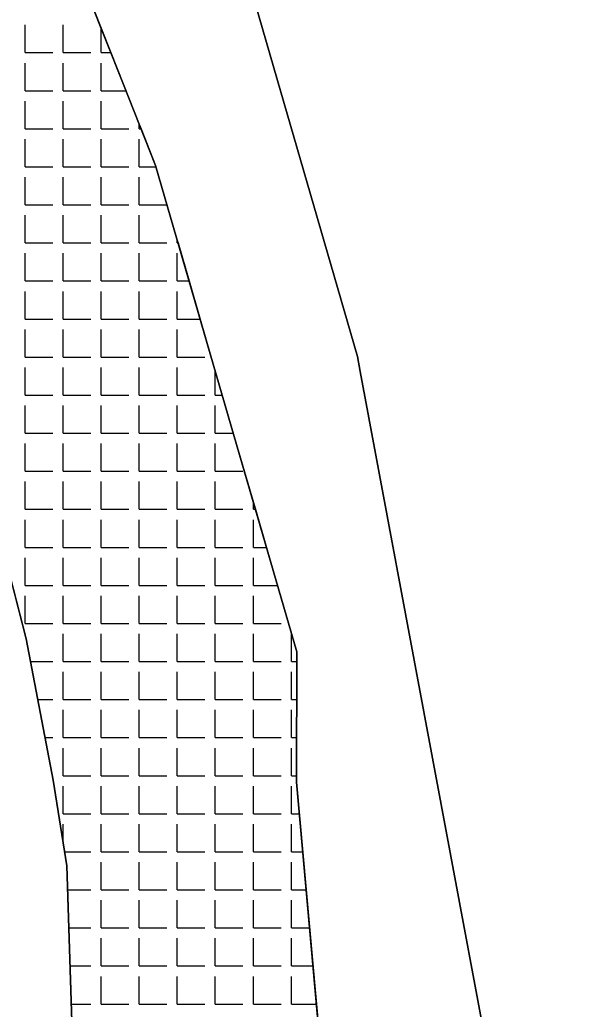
# Model space of a CAD drawing. Extents: x 427903 to 430077, y 4477233 to 4480385.
# Drawn here: x 428261.7 to 428365.2, y 4477592.2 to 4477773.8 of the extents above; entities that cross this region are included whole.
import ezdxf

# ---------------------------------------------------------------- set-up
doc = ezdxf.new("R2010")
doc.units = 0
for name, color, linetype in [('ADAKENARI', 7, 'Continuous'), ('KIYI', 7, 'Continuous'), ('KIYIKENARCIZGI', 7, 'Continuous'), ('PL_AYA_PARK_DINLENME', 7, 'Continuous'), ('PL_DOLGU', 7, 'Continuous'), ('PL_K_TALI_IS_MRK', 7, 'Continuous'), ('PL_MEYDAN_ALANI', 7, 'Continuous'), ('TR_KIYI', 7, 'Continuous'), ('TR_TALIISMERK', 7, 'Continuous')]:
    doc.layers.add(name, color=color, linetype=linetype)

msp = doc.modelspace()

# ---------------------------------------------------------------- linework, layer by layer
at = {"layer": 'ADAKENARI'}
msp.add_line((428324.13, 4477709.27), (428350.65, 4477567.31), dxfattribs=at)
at = {"layer": 'KIYI'}
for p, q in [((428257.09, 4477682.44), (428262.81, 4477660.19)), ((428262.81, 4477660.19), (428267.78, 4477634.21)), ((428267.78, 4477634.21), (428270.29, 4477618.54)), ((428270.29, 4477618.54), (428271.44, 4477582.27))]:
    msp.add_line(p, q, dxfattribs=at)
at = {"layer": 'KIYIKENARCIZGI'}
for p, q in [((428280.69, 4477761.95), (428272.47, 4477782.68)), ((428286.59, 4477747.04), (428280.69, 4477761.95)), ((428300.47, 4477699.19), (428286.59, 4477747.04)), ((428312.49, 4477657.79), (428300.47, 4477699.19)), ((428312.42, 4477633.89), (428312.49, 4477657.79)), ((428318.35, 4477567.97), (428312.42, 4477633.89))]:
    msp.add_line(p, q, dxfattribs=at)
at = {"layer": 'PL_AYA_PARK_DINLENME'}
for points in [[(428328.39, 4477249.59), (428350.65, 4477567.31), (428324.13, 4477709.27), (428323.62, 4477711.98), (428309.53, 4477760.75), (428285.99, 4477841.95), (428272.56, 4477888.23), (428268.9, 4477900.88), (428190.14, 4477869.4)], [(428272.85, 4477781.75), (428276.59, 4477772.3), (428278.38, 4477767.78), (428280.69, 4477761.95), (428281.14, 4477760.79), (428283.57, 4477754.66), (428283.91, 4477753.81), (428286.59, 4477747.04), (428286.65, 4477746.82), (428290.56, 4477733.37), (428290.71, 4477732.85), (428292.73, 4477725.87), (428294.76, 4477718.88), (428297.54, 4477709.3), (428298.81, 4477704.91), (428300.47, 4477699.19), (428300.84, 4477697.93), (428304.53, 4477685.23), (428304.9, 4477683.96), (428306.92, 4477676.97), (428308.95, 4477669.99), (428312.49, 4477657.79), (428312.49, 4477656.02), (428312.47, 4477649.03), (428312.45, 4477642.05), (428312.43, 4477635.06), (428312.42, 4477633.89), (428312.95, 4477628.08), (428313.57, 4477621.09), (428314.2, 4477614.11), (428314.83, 4477607.12), (428315.46, 4477600.14), (428316.08, 4477593.15), (428318.35, 4477567.97)]]:
    msp.add_lwpolyline(points, dxfattribs=at)
at = {"layer": 'PL_DOLGU'}
for points in [[(428161.5, 4477959.01), (428182.61, 4477892.78), (428190.12, 4477869.39), (428193.23, 4477859.7), (428201.89, 4477832.72), (428205.74, 4477829.92), (428213.18, 4477824.5), (428226.08, 4477821.84), (428229.18, 4477821.17), (428233.29, 4477820.28), (428250.11, 4477816.33), (428272.47, 4477782.68), (428280.69, 4477761.95), (428286.59, 4477747.04), (428300.47, 4477699.19), (428312.49, 4477657.79), (428312.42, 4477633.89), (428318.35, 4477567.97)], [(428161.5, 4477959.01), (428182.61, 4477892.78), (428190.12, 4477869.39), (428193.23, 4477859.7), (428201.89, 4477832.72), (428205.74, 4477829.92), (428213.18, 4477824.5), (428226.08, 4477821.84), (428229.18, 4477821.17), (428233.29, 4477820.28), (428250.11, 4477816.33), (428272.47, 4477782.68), (428280.69, 4477761.95), (428286.59, 4477747.04), (428300.47, 4477699.19), (428312.49, 4477657.79), (428312.42, 4477633.89), (428318.35, 4477567.97)], [(428271.44, 4477582.27), (428270.29, 4477618.54), (428267.78, 4477634.21), (428262.81, 4477660.19), (428257.09, 4477682.44), (428247.38, 4477716.22), (428238.03, 4477741.29), (428234.35, 4477749.85), (428229.39, 4477757.18), (428225.83, 4477761.57), (428217.8, 4477771.47), (428212.04, 4477778.07)], [(428271.44, 4477582.27), (428270.29, 4477618.54), (428267.78, 4477634.21), (428262.81, 4477660.19), (428257.09, 4477682.44), (428247.38, 4477716.22), (428238.03, 4477741.29), (428234.35, 4477749.85), (428229.39, 4477757.18), (428225.83, 4477761.57), (428217.8, 4477771.47), (428212.04, 4477778.07)]]:
    msp.add_lwpolyline(points, dxfattribs=at)
at = {"layer": 'PL_K_TALI_IS_MRK'}
msp.add_lwpolyline([(428365.24, 4477953.3), (428268.9, 4477900.88), (428272.56, 4477888.23), (428285.99, 4477841.95), (428309.53, 4477760.75), (428323.62, 4477711.98), (428324.13, 4477709.27), (428350.65, 4477567.31), (428328.39, 4477249.59)], dxfattribs=at)
at = {"layer": 'PL_MEYDAN_ALANI'}
msp.add_lwpolyline([(428324.13, 4477709.27), (428323.62, 4477711.98), (428309.53, 4477760.75), (428285.99, 4477841.95), (428272.56, 4477888.23)], dxfattribs=at)
at = {"layer": 'TR_KIYI'}
for p, q in [((428262.62, 4477767.78), (428262.62, 4477772.86)), ((428262.62, 4477767.78), (428262.62, 4477772.86)), ((428269.6, 4477767.78), (428269.6, 4477772.86)), ((428269.6, 4477767.78), (428269.6, 4477772.86)), ((428276.59, 4477767.78), (428276.59, 4477772.3)), ((428262.62, 4477767.78), (428267.7, 4477767.78)), ((428269.6, 4477767.78), (428274.68, 4477767.78)), ((428276.59, 4477767.78), (428278.38, 4477767.78)), ((428262.62, 4477760.79), (428262.62, 4477765.87)), ((428262.62, 4477760.79), (428262.62, 4477765.87)), ((428269.6, 4477760.79), (428269.6, 4477765.87)), ((428269.6, 4477760.79), (428269.6, 4477765.87)), ((428276.59, 4477760.79), (428276.59, 4477765.87)), ((428262.62, 4477760.79), (428267.7, 4477760.79)), ((428269.6, 4477760.79), (428274.68, 4477760.79)), ((428276.59, 4477760.79), (428281.14, 4477760.79)), ((428262.62, 4477753.81), (428262.62, 4477758.89)), ((428262.62, 4477753.81), (428262.62, 4477758.89)), ((428269.6, 4477753.81), (428269.6, 4477758.89)), ((428269.6, 4477753.81), (428269.6, 4477758.89)), ((428276.59, 4477753.81), (428276.59, 4477758.89)), ((428283.57, 4477753.81), (428283.57, 4477754.66)), ((428262.62, 4477753.81), (428267.7, 4477753.81)), ((428269.6, 4477753.81), (428274.68, 4477753.81)), ((428276.59, 4477753.81), (428281.67, 4477753.81)), ((428283.57, 4477753.81), (428283.91, 4477753.81)), ((428262.62, 4477746.82), (428262.62, 4477751.9)), ((428262.62, 4477746.82), (428262.62, 4477751.9)), ((428269.6, 4477746.82), (428269.6, 4477751.9)), ((428269.6, 4477746.82), (428269.6, 4477751.9)), ((428276.59, 4477746.82), (428276.59, 4477751.9)), ((428283.57, 4477746.82), (428283.57, 4477751.9)), ((428262.62, 4477746.82), (428267.7, 4477746.82)), ((428269.6, 4477746.82), (428274.68, 4477746.82)), ((428276.59, 4477746.82), (428281.67, 4477746.82)), ((428283.57, 4477746.82), (428286.65, 4477746.82)), ((428262.62, 4477739.84), (428262.62, 4477744.92)), ((428262.62, 4477739.84), (428262.62, 4477744.92)), ((428269.6, 4477739.84), (428269.6, 4477744.92)), ((428269.6, 4477739.84), (428269.6, 4477744.92)), ((428276.59, 4477739.84), (428276.59, 4477744.92)), ((428283.57, 4477739.84), (428283.57, 4477744.92)), ((428262.62, 4477739.84), (428267.7, 4477739.84)), ((428269.6, 4477739.84), (428274.68, 4477739.84)), ((428276.59, 4477739.84), (428281.67, 4477739.84)), ((428283.57, 4477739.84), (428288.65, 4477739.84)), ((428262.62, 4477732.85), (428262.62, 4477737.93)), ((428262.62, 4477732.85), (428262.62, 4477737.93)), ((428269.6, 4477732.85), (428269.6, 4477737.93)), ((428269.6, 4477732.85), (428269.6, 4477737.93)), ((428276.59, 4477732.85), (428276.59, 4477737.93)), ((428283.57, 4477732.85), (428283.57, 4477737.93)), ((428262.62, 4477732.85), (428267.7, 4477732.85)), ((428269.6, 4477732.85), (428274.68, 4477732.85)), ((428276.59, 4477732.85), (428281.67, 4477732.85)), ((428283.57, 4477732.85), (428288.65, 4477732.85)), ((428290.56, 4477732.85), (428290.56, 4477733.37)), ((428290.56, 4477732.85), (428290.71, 4477732.85)), ((428262.62, 4477725.87), (428262.62, 4477730.95)), ((428262.62, 4477725.87), (428262.62, 4477730.95)), ((428269.6, 4477725.87), (428269.6, 4477730.95)), ((428269.6, 4477725.87), (428269.6, 4477730.95)), ((428276.59, 4477725.87), (428276.59, 4477730.95)), ((428283.57, 4477725.87), (428283.57, 4477730.95)), ((428290.56, 4477725.87), (428290.56, 4477730.95)), ((428262.62, 4477725.87), (428267.7, 4477725.87)), ((428269.6, 4477725.87), (428274.68, 4477725.87)), ((428276.59, 4477725.87), (428281.67, 4477725.87)), ((428283.57, 4477725.87), (428288.65, 4477725.87)), ((428290.56, 4477725.87), (428292.73, 4477725.87)), ((428262.62, 4477718.88), (428262.62, 4477723.96)), ((428262.62, 4477718.88), (428262.62, 4477723.96)), ((428269.6, 4477718.88), (428269.6, 4477723.96)), ((428269.6, 4477718.88), (428269.6, 4477723.96)), ((428276.59, 4477718.88), (428276.59, 4477723.96)), ((428283.57, 4477718.88), (428283.57, 4477723.96)), ((428290.56, 4477718.88), (428290.56, 4477723.96)), ((428262.62, 4477718.88), (428267.7, 4477718.88)), ((428269.6, 4477718.88), (428274.68, 4477718.88)), ((428276.59, 4477718.88), (428281.67, 4477718.88)), ((428283.57, 4477718.88), (428288.65, 4477718.88)), ((428290.56, 4477718.88), (428294.76, 4477718.88)), ((428262.62, 4477711.9), (428262.62, 4477716.98)), ((428262.62, 4477711.9), (428262.62, 4477716.98)), ((428269.6, 4477711.9), (428269.6, 4477716.98)), ((428269.6, 4477711.9), (428269.6, 4477716.98)), ((428276.59, 4477711.9), (428276.59, 4477716.98)), ((428283.57, 4477711.9), (428283.57, 4477716.98)), ((428290.56, 4477711.9), (428290.56, 4477716.98)), ((428262.62, 4477711.9), (428267.7, 4477711.9)), ((428269.6, 4477711.9), (428274.68, 4477711.9)), ((428276.59, 4477711.9), (428281.67, 4477711.9)), ((428283.57, 4477711.9), (428288.65, 4477711.9)), ((428290.56, 4477711.9), (428295.64, 4477711.9)), ((428262.62, 4477704.91), (428262.62, 4477709.99)), ((428262.62, 4477704.91), (428262.62, 4477709.99)), ((428269.6, 4477704.91), (428269.6, 4477709.99)), ((428269.6, 4477704.91), (428269.6, 4477709.99)), ((428276.59, 4477704.91), (428276.59, 4477709.99)), ((428283.57, 4477704.91), (428283.57, 4477709.99)), ((428290.56, 4477704.91), (428290.56, 4477709.99)), ((428297.54, 4477704.91), (428297.54, 4477709.3)), ((428262.62, 4477704.91), (428267.7, 4477704.91)), ((428269.6, 4477704.91), (428274.68, 4477704.91)), ((428276.59, 4477704.91), (428281.67, 4477704.91)), ((428283.57, 4477704.91), (428288.65, 4477704.91)), ((428290.56, 4477704.91), (428295.64, 4477704.91)), ((428297.54, 4477704.91), (428298.81, 4477704.91)), ((428262.62, 4477697.93), (428262.62, 4477703.01)), ((428262.62, 4477697.93), (428262.62, 4477703.01)), ((428269.6, 4477697.93), (428269.6, 4477703.01)), ((428269.6, 4477697.93), (428269.6, 4477703.01)), ((428276.59, 4477697.93), (428276.59, 4477703.01)), ((428283.57, 4477697.93), (428283.57, 4477703.01)), ((428290.56, 4477697.93), (428290.56, 4477703.01)), ((428297.54, 4477697.93), (428297.54, 4477703.01)), ((428262.62, 4477697.93), (428267.7, 4477697.93)), ((428269.6, 4477697.93), (428274.68, 4477697.93)), ((428276.59, 4477697.93), (428281.67, 4477697.93)), ((428283.57, 4477697.93), (428288.65, 4477697.93)), ((428290.56, 4477697.93), (428295.64, 4477697.93)), ((428297.54, 4477697.93), (428300.84, 4477697.93)), ((428262.62, 4477690.94), (428262.62, 4477696.02)), ((428262.62, 4477690.94), (428262.62, 4477696.02)), ((428269.6, 4477690.94), (428269.6, 4477696.02)), ((428269.6, 4477690.94), (428269.6, 4477696.02)), ((428276.59, 4477690.94), (428276.59, 4477696.02)), ((428283.57, 4477690.94), (428283.57, 4477696.02)), ((428290.56, 4477690.94), (428290.56, 4477696.02)), ((428297.54, 4477690.94), (428297.54, 4477696.02)), ((428262.62, 4477690.94), (428267.7, 4477690.94)), ((428269.6, 4477690.94), (428274.68, 4477690.94)), ((428276.59, 4477690.94), (428281.67, 4477690.94)), ((428283.57, 4477690.94), (428288.65, 4477690.94)), ((428290.56, 4477690.94), (428295.64, 4477690.94)), ((428297.54, 4477690.94), (428302.62, 4477690.94)), ((428262.62, 4477683.96), (428262.62, 4477689.04)), ((428262.62, 4477683.96), (428262.62, 4477689.04)), ((428269.6, 4477683.96), (428269.6, 4477689.04)), ((428269.6, 4477683.96), (428269.6, 4477689.04)), ((428276.59, 4477683.96), (428276.59, 4477689.04)), ((428283.57, 4477683.96), (428283.57, 4477689.04)), ((428290.56, 4477683.96), (428290.56, 4477689.04)), ((428297.54, 4477683.96), (428297.54, 4477689.04)), ((428262.62, 4477683.96), (428267.7, 4477683.96)), ((428269.6, 4477683.96), (428274.68, 4477683.96)), ((428276.59, 4477683.96), (428281.67, 4477683.96)), ((428283.57, 4477683.96), (428288.65, 4477683.96)), ((428290.56, 4477683.96), (428295.64, 4477683.96)), ((428297.54, 4477683.96), (428302.62, 4477683.96)), ((428304.53, 4477683.96), (428304.53, 4477685.23)), ((428304.53, 4477683.96), (428304.9, 4477683.96)), ((428262.62, 4477676.97), (428262.62, 4477682.05)), ((428262.62, 4477676.97), (428262.62, 4477682.05)), ((428269.6, 4477676.97), (428269.6, 4477682.05)), ((428269.6, 4477676.97), (428269.6, 4477682.05)), ((428276.59, 4477676.97), (428276.59, 4477682.05)), ((428283.57, 4477676.97), (428283.57, 4477682.05)), ((428290.56, 4477676.97), (428290.56, 4477682.05)), ((428297.54, 4477676.97), (428297.54, 4477682.05)), ((428304.53, 4477676.97), (428304.53, 4477682.05)), ((428262.62, 4477676.97), (428267.7, 4477676.97)), ((428269.6, 4477676.97), (428274.68, 4477676.97)), ((428276.59, 4477676.97), (428281.67, 4477676.97)), ((428283.57, 4477676.97), (428288.65, 4477676.97)), ((428290.56, 4477676.97), (428295.64, 4477676.97)), ((428297.54, 4477676.97), (428302.62, 4477676.97)), ((428304.53, 4477676.97), (428306.92, 4477676.97)), ((428262.62, 4477669.99), (428262.62, 4477675.07)), ((428262.62, 4477669.99), (428262.62, 4477675.07)), ((428269.6, 4477669.99), (428269.6, 4477675.07)), ((428269.6, 4477669.99), (428269.6, 4477675.07)), ((428276.59, 4477669.99), (428276.59, 4477675.07)), ((428283.57, 4477669.99), (428283.57, 4477675.07)), ((428290.56, 4477669.99), (428290.56, 4477675.07)), ((428297.54, 4477669.99), (428297.54, 4477675.07)), ((428304.53, 4477669.99), (428304.53, 4477675.07)), ((428262.62, 4477669.99), (428267.7, 4477669.99)), ((428269.6, 4477669.99), (428274.68, 4477669.99)), ((428276.59, 4477669.99), (428281.67, 4477669.99)), ((428283.57, 4477669.99), (428288.65, 4477669.99)), ((428290.56, 4477669.99), (428295.64, 4477669.99)), ((428297.54, 4477669.99), (428302.62, 4477669.99)), ((428304.53, 4477669.99), (428308.95, 4477669.99)), ((428262.62, 4477663), (428262.62, 4477668.08)), ((428262.62, 4477663), (428262.62, 4477668.08)), ((428269.6, 4477663), (428269.6, 4477668.08)), ((428269.6, 4477663), (428269.6, 4477668.08)), ((428276.59, 4477663), (428276.59, 4477668.08)), ((428283.57, 4477663), (428283.57, 4477668.08)), ((428290.56, 4477663), (428290.56, 4477668.08)), ((428297.54, 4477663), (428297.54, 4477668.08)), ((428304.53, 4477663), (428304.53, 4477668.08)), ((428262.62, 4477663), (428267.7, 4477663)), ((428269.6, 4477663), (428274.68, 4477663)), ((428276.59, 4477663), (428281.67, 4477663)), ((428283.57, 4477663), (428288.65, 4477663)), ((428290.56, 4477663), (428295.64, 4477663)), ((428297.54, 4477663), (428302.62, 4477663)), ((428304.53, 4477663), (428309.61, 4477663)), ((428262.62, 4477660.95), (428262.62, 4477661.1)), ((428262.62, 4477660.95), (428262.62, 4477661.1)), ((428269.6, 4477656.02), (428269.6, 4477661.1)), ((428269.6, 4477656.02), (428269.6, 4477661.1)), ((428276.59, 4477656.02), (428276.59, 4477661.1)), ((428283.57, 4477656.02), (428283.57, 4477661.1)), ((428290.56, 4477656.02), (428290.56, 4477661.1)), ((428297.54, 4477656.02), (428297.54, 4477661.1)), ((428304.53, 4477656.02), (428304.53, 4477661.1)), ((428311.51, 4477656.02), (428311.51, 4477661.1)), ((428263.61, 4477656.02), (428267.7, 4477656.02)), ((428269.6, 4477656.02), (428274.68, 4477656.02)), ((428276.59, 4477656.02), (428281.67, 4477656.02)), ((428283.57, 4477656.02), (428288.65, 4477656.02)), ((428290.56, 4477656.02), (428295.64, 4477656.02)), ((428297.54, 4477656.02), (428302.62, 4477656.02)), ((428304.53, 4477656.02), (428309.61, 4477656.02)), ((428311.51, 4477656.02), (428312.49, 4477656.02)), ((428269.6, 4477649.03), (428269.6, 4477654.11)), ((428269.6, 4477649.03), (428269.6, 4477654.11)), ((428276.59, 4477649.03), (428276.59, 4477654.11)), ((428283.57, 4477649.03), (428283.57, 4477654.11)), ((428290.56, 4477649.03), (428290.56, 4477654.11)), ((428297.54, 4477649.03), (428297.54, 4477654.11)), ((428304.53, 4477649.03), (428304.53, 4477654.11)), ((428311.51, 4477649.03), (428311.51, 4477654.11)), ((428264.95, 4477649.03), (428267.7, 4477649.03)), ((428269.6, 4477649.03), (428274.68, 4477649.03)), ((428276.59, 4477649.03), (428281.67, 4477649.03)), ((428283.57, 4477649.03), (428288.65, 4477649.03)), ((428290.56, 4477649.03), (428295.64, 4477649.03)), ((428297.54, 4477649.03), (428302.62, 4477649.03)), ((428304.53, 4477649.03), (428309.61, 4477649.03)), ((428311.51, 4477649.03), (428312.47, 4477649.03)), ((428269.6, 4477642.05), (428269.6, 4477647.13)), ((428269.6, 4477642.05), (428269.6, 4477647.13)), ((428276.59, 4477642.05), (428276.59, 4477647.13)), ((428283.57, 4477642.05), (428283.57, 4477647.13)), ((428290.56, 4477642.05), (428290.56, 4477647.13)), ((428297.54, 4477642.05), (428297.54, 4477647.13)), ((428304.53, 4477642.05), (428304.53, 4477647.13)), ((428311.51, 4477642.05), (428311.51, 4477647.13)), ((428266.28, 4477642.05), (428267.7, 4477642.05)), ((428269.6, 4477642.05), (428274.68, 4477642.05)), ((428276.59, 4477642.05), (428281.67, 4477642.05)), ((428283.57, 4477642.05), (428288.65, 4477642.05)), ((428290.56, 4477642.05), (428295.64, 4477642.05)), ((428297.54, 4477642.05), (428302.62, 4477642.05)), ((428304.53, 4477642.05), (428309.61, 4477642.05)), ((428311.51, 4477642.05), (428312.45, 4477642.05)), ((428269.6, 4477635.06), (428269.6, 4477640.14)), ((428269.6, 4477635.06), (428269.6, 4477640.14)), ((428276.59, 4477635.06), (428276.59, 4477640.14)), ((428283.57, 4477635.06), (428283.57, 4477640.14)), ((428290.56, 4477635.06), (428290.56, 4477640.14)), ((428297.54, 4477635.06), (428297.54, 4477640.14)), ((428304.53, 4477635.06), (428304.53, 4477640.14)), ((428311.51, 4477635.06), (428311.51, 4477640.14)), ((428267.62, 4477635.06), (428267.7, 4477635.06)), ((428269.6, 4477635.06), (428274.68, 4477635.06)), ((428276.59, 4477635.06), (428281.67, 4477635.06)), ((428283.57, 4477635.06), (428288.65, 4477635.06)), ((428290.56, 4477635.06), (428295.64, 4477635.06)), ((428297.54, 4477635.06), (428302.62, 4477635.06)), ((428304.53, 4477635.06), (428309.61, 4477635.06)), ((428311.51, 4477635.06), (428312.43, 4477635.06)), ((428269.6, 4477628.08), (428269.6, 4477633.16)), ((428269.6, 4477628.08), (428269.6, 4477633.16)), ((428276.59, 4477628.08), (428276.59, 4477633.16)), ((428283.57, 4477628.08), (428283.57, 4477633.16)), ((428290.56, 4477628.08), (428290.56, 4477633.16)), ((428297.54, 4477628.08), (428297.54, 4477633.16)), ((428304.53, 4477628.08), (428304.53, 4477633.16)), ((428311.51, 4477628.08), (428311.51, 4477633.16)), ((428269.6, 4477628.08), (428274.68, 4477628.08)), ((428276.59, 4477628.08), (428281.67, 4477628.08)), ((428283.57, 4477628.08), (428288.65, 4477628.08)), ((428290.56, 4477628.08), (428295.64, 4477628.08)), ((428297.54, 4477628.08), (428302.62, 4477628.08)), ((428304.53, 4477628.08), (428309.61, 4477628.08)), ((428311.51, 4477628.08), (428312.95, 4477628.08)), ((428269.6, 4477622.82), (428269.6, 4477626.17)), ((428269.6, 4477622.82), (428269.6, 4477626.17)), ((428276.59, 4477621.09), (428276.59, 4477626.17)), ((428283.57, 4477621.09), (428283.57, 4477626.17)), ((428290.56, 4477621.09), (428290.56, 4477626.17)), ((428297.54, 4477621.09), (428297.54, 4477626.17)), ((428304.53, 4477621.09), (428304.53, 4477626.17)), ((428311.51, 4477621.09), (428311.51, 4477626.17)), ((428269.88, 4477621.09), (428274.68, 4477621.09)), ((428276.59, 4477621.09), (428281.67, 4477621.09)), ((428283.57, 4477621.09), (428288.65, 4477621.09)), ((428290.56, 4477621.09), (428295.64, 4477621.09)), ((428297.54, 4477621.09), (428302.62, 4477621.09)), ((428304.53, 4477621.09), (428309.61, 4477621.09)), ((428311.51, 4477621.09), (428313.57, 4477621.09)), ((428276.59, 4477614.11), (428276.59, 4477619.19)), ((428283.57, 4477614.11), (428283.57, 4477619.19)), ((428290.56, 4477614.11), (428290.56, 4477619.19)), ((428297.54, 4477614.11), (428297.54, 4477619.19)), ((428304.53, 4477614.11), (428304.53, 4477619.19)), ((428311.51, 4477614.11), (428311.51, 4477619.19)), ((428270.43, 4477614.11), (428274.68, 4477614.11)), ((428276.59, 4477614.11), (428281.67, 4477614.11)), ((428283.57, 4477614.11), (428288.65, 4477614.11)), ((428290.56, 4477614.11), (428295.64, 4477614.11)), ((428297.54, 4477614.11), (428302.62, 4477614.11)), ((428304.53, 4477614.11), (428309.61, 4477614.11)), ((428311.51, 4477614.11), (428314.2, 4477614.11)), ((428276.59, 4477607.12), (428276.59, 4477612.2)), ((428283.57, 4477607.12), (428283.57, 4477612.2)), ((428290.56, 4477607.12), (428290.56, 4477612.2)), ((428297.54, 4477607.12), (428297.54, 4477612.2)), ((428304.53, 4477607.12), (428304.53, 4477612.2)), ((428311.51, 4477607.12), (428311.51, 4477612.2)), ((428270.65, 4477607.12), (428274.68, 4477607.12)), ((428276.59, 4477607.12), (428281.67, 4477607.12)), ((428283.57, 4477607.12), (428288.65, 4477607.12)), ((428290.56, 4477607.12), (428295.64, 4477607.12)), ((428297.54, 4477607.12), (428302.62, 4477607.12)), ((428304.53, 4477607.12), (428309.61, 4477607.12)), ((428311.51, 4477607.12), (428314.83, 4477607.12)), ((428276.59, 4477600.14), (428276.59, 4477605.22)), ((428283.57, 4477600.14), (428283.57, 4477605.22)), ((428290.56, 4477600.14), (428290.56, 4477605.22)), ((428297.54, 4477600.14), (428297.54, 4477605.22)), ((428304.53, 4477600.14), (428304.53, 4477605.22)), ((428311.51, 4477600.14), (428311.51, 4477605.22)), ((428270.87, 4477600.14), (428274.68, 4477600.14)), ((428276.59, 4477600.14), (428281.67, 4477600.14)), ((428283.57, 4477600.14), (428288.65, 4477600.14)), ((428290.56, 4477600.14), (428295.64, 4477600.14)), ((428297.54, 4477600.14), (428302.62, 4477600.14)), ((428304.53, 4477600.14), (428309.61, 4477600.14)), ((428311.51, 4477600.14), (428315.46, 4477600.14)), ((428276.59, 4477593.15), (428276.59, 4477598.23)), ((428283.57, 4477593.15), (428283.57, 4477598.23)), ((428290.56, 4477593.15), (428290.56, 4477598.23)), ((428297.54, 4477593.15), (428297.54, 4477598.23)), ((428304.53, 4477593.15), (428304.53, 4477598.23)), ((428311.51, 4477593.15), (428311.51, 4477598.23)), ((428271.1, 4477593.15), (428274.68, 4477593.15)), ((428276.59, 4477593.15), (428281.67, 4477593.15)), ((428283.57, 4477593.15), (428288.65, 4477593.15)), ((428290.56, 4477593.15), (428295.64, 4477593.15)), ((428297.54, 4477593.15), (428302.62, 4477593.15)), ((428304.53, 4477593.15), (428309.61, 4477593.15)), ((428311.51, 4477593.15), (428316.08, 4477593.15))]:
    msp.add_line(p, q, dxfattribs=at)
at = {"layer": 'TR_TALIISMERK'}
msp.add_lwpolyline([(428365.24, 4477953.3), (428268.9, 4477900.88), (428272.56, 4477888.23), (428285.99, 4477841.95), (428309.53, 4477760.75), (428323.62, 4477711.98), (428324.13, 4477709.27), (428350.65, 4477567.31), (428328.39, 4477249.59)], dxfattribs=at)

doc.saveas('drawing.dxf')
